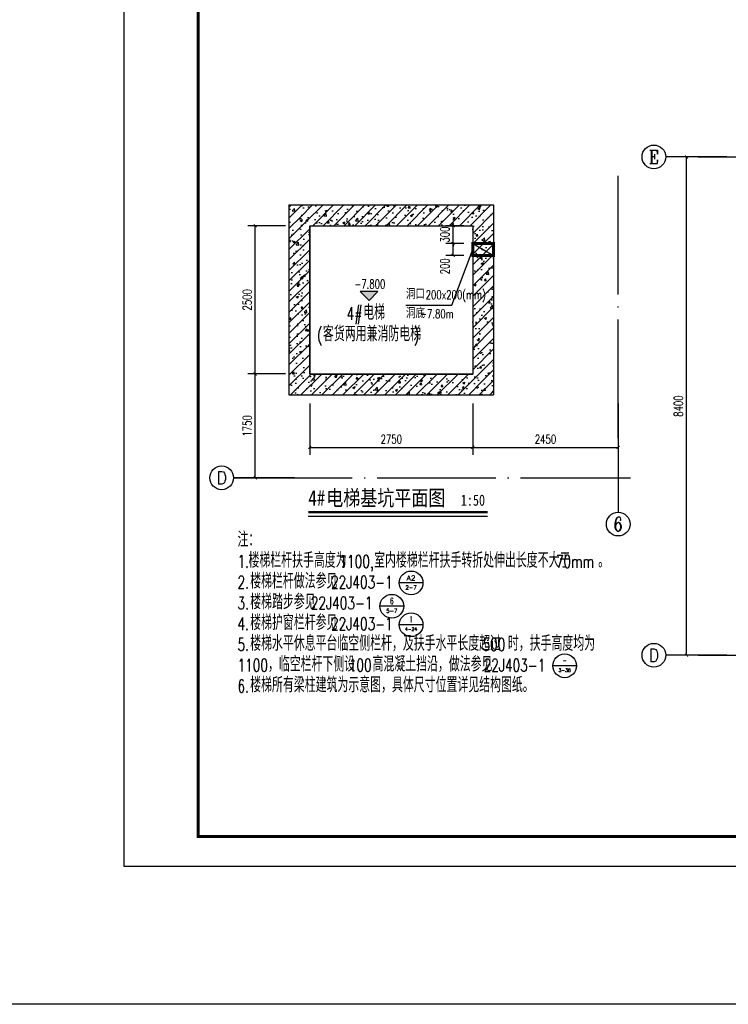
# Model space of a CAD drawing. Extents: x 797781 to 1255204, y 21234 to 1024248.
# Tile 766 of 1056: x 1144402 to 1156347, y 501235 to 517833. Entities that reach past the tile are written whole.
import ezdxf
from ezdxf.enums import TextEntityAlignment as Align

# ---------------------------------------------------------------- set-up
doc = ezdxf.new("R2010")
doc.units = 0
doc.header["$LTSCALE"] = 1000
doc.header["$MEASUREMENT"] = 0
doc.linetypes.add('230303生产综合楼-平面图_t8$0$DOTE', pattern=[2.42, 2, -0.2, 0.02, -0.2])
for name, color, linetype in [('230303生产综合楼-平面图_t8$0$AXIS', 3, 'Continuous'), ('230303生产综合楼-平面图_t8$0$AXIS_TEXT', 7, 'Continuous'), ('230303生产综合楼-平面图_t8$0$DIM_ELEV', 3, 'Continuous'), ('230303生产综合楼-平面图_t8$0$DIM_SYMB', 3, 'Continuous'), ('230303生产综合楼-平面图_t8$0$DOTE', 1, '230303生产综合楼-平面图_t8$0$DOTE'), ('230303生产综合楼-平面图_t8$0$H-楼板留洞', 6, 'Continuous'), ('230303生产综合楼-平面图_t8$0$PUB_DIM', 3, 'Continuous'), ('230303生产综合楼-平面图_t8$0$PUB_HATCH', 8, 'Continuous'), ('230303生产综合楼-平面图_t8$0$PUB_TEXT', 7, 'Continuous'), ('230303生产综合楼-平面图_t8$0$WALL', 40, 'Continuous'), ('AXIS_TEXT', 7, 'Continuous'), ('DIM_IDEN', 3, 'Continuous'), ('PUB_TEXT', 7, 'Continuous'), ('PUB_TITLE', 4, 'Continuous')]:
    doc.layers.add(name, color=color, linetype=linetype)
doc.styles.add('230303生产综合楼-平面图_t8$0$-黑体', font='simhei.ttf', dxfattribs={"width": 0.8})
doc.styles.add('230303生产综合楼-平面图_t8$0$_TCH_AXIS', font='COMPLEX', dxfattribs={"bigfont": 'GBCBIG'})
doc.styles.add('230303生产综合楼-平面图_t8$0$_TCH_DIM', font='SIMPLEX', dxfattribs={"bigfont": 'GBCBIG'})
doc.styles.add('230303生产综合楼-平面图_T8$0$_TCH_DIM_T3', font='SIMPLEX', dxfattribs={"width": 0.705882, "bigfont": 'GBCBIG'})
doc.styles.add('_TCH_LABEL', font='COMPLEX', dxfattribs={"bigfont": 'GBCBIG'})
doc.styles.add('COMPLEX', font='COMPLEX')
doc.dimstyles.new('230303生产综合楼-平面图_T8$0$_TCH_ARCH&&50', dxfattribs={"dimtxt": 148.75, "dimasz": 50, "dimexe": 125, "dimexo": 150, "dimgap": 63.125, "dimtad": 1, "dimdec": 0, "dimzin": 0, "dimdsep": 46, "dimtxsty": '230303生产综合楼-平面图_T8$0$_TCH_DIM_T3', "dimblk": '230303生产综合楼-平面图_t8$0$_ArchTick', "dimcen": 0.09, "dimclrt": 7, "dimazin": 2, "dimtfac": 1, "dimtdec": 0, "dimtix": 1, "dimtmove": 2, "dimatfit": 3, "dimfxl": 1, "dimtolj": 1, "dimtzin": 0, "dimarcsym": 0})
pattern_1 = [(45, (0, 0), (-88.388348, 88.388348), []), (50, (0, 0), (358.63009, -31.37607), [37.5, -412.5]), (355, (0, 0), (-69.37567, 376.09607), [30, -330]), (100.4514, (29.9, -2.6), (289.25469, 344.71977), [31.8701, -350.57106]), (46.1842, (0, 100), (533.62052, -82.7595), [56.25, -618.75]), (96.6356, (44.47, 93.1), (467.33135, 487.05894), [47.80514, -525.8565]), (351.1842, (0, 100), (467.33097, 487.0593), [45, -495]), (21, (50, 75), (298.453526, -201.309445), [37.5, -412.5]), (326, (50, 75), (121.65767, 362.57502), [30, -330]), (71.4514, (74.87, 58.22), (420.11131, 161.26525), [31.8701, -350.57106]), (37.5, (0, 0), (6.079928, 166.446927), [0, -326, 0, -335, 0, -331.25]), (7.5, (0, 0), (131.534769, 197.205856), [0, -191, 0, -318.5, 0, -126.25]), (327.5, (-111.5, 0), (266.911218, -11.277436), [0, -125, 0, -390, 0, -517.5]), (317.5, (-161.5, 0), (291.593085, 50.05249), [0, -162.5, 0, -259, 0, -367.5])]

# ---------------------------------------------------------------- blocks, each defined once
blk = doc.blocks.new('230303生产综合楼-平面图_t8$0$_ArchTick')
at = {"color": 0, "linetype": 'ByBlock', "const_width": 0.3}
blk.add_lwpolyline([(-0.5, -0.5), (0.5, 0.5)], dxfattribs=at)
blk = doc.blocks.new('*D2588')
at = {"layer": '230303生产综合楼-平面图_t8$0$PUB_DIM', "color": 0, "lineweight": -2, "transparency": 16777216}
for p, q in [((1148885, 511860), (1148248, 511860)), ((1148373, 510110), (1148373, 511860)), ((1148885, 510110), (1148248, 510110))]:
    blk.add_line(p, q, dxfattribs=at)
at = {"layer": 'Defpoints', "color": 0, "transparency": 16777216}
for p in [(1148373, 511860), (1149035, 511860), (1149035, 510110)]:
    blk.add_point(p, dxfattribs=at)
at = {"layer": '230303生产综合楼-平面图_t8$0$PUB_DIM', "color": 0, "lineweight": -2, "transparency": 16777216, "xscale": 50, "yscale": 50, "zscale": 50}
for p, rotation in [((1148373, 511860), 90), ((1148373, 510110), 270)]:
    blk.add_blockref('230303生产综合楼-平面图_t8$0$_ArchTick', p, dxfattribs=dict(at, rotation=rotation))
at = {"layer": '230303生产综合楼-平面图_t8$0$PUB_DIM', "color": 7, "transparency": 16777216, "insert": (1148235, 510985), "char_height": 148.8, "attachment_point": 5, "rotation": 90, "style": '230303生产综合楼-平面图_T8$0$_TCH_DIM_T3'}
blk.add_mtext('\\A1;1750', dxfattribs=at)
blk = doc.blocks.new('*D2589')
at = {"layer": '230303生产综合楼-平面图_t8$0$PUB_DIM', "color": 0, "lineweight": -2, "transparency": 16777216}
for p, q in [((1148885, 514360), (1148248, 514360)), ((1148373, 511860), (1148373, 514360)), ((1148885, 511860), (1148248, 511860))]:
    blk.add_line(p, q, dxfattribs=at)
at = {"layer": 'Defpoints', "color": 0, "transparency": 16777216}
for p in [(1148373, 514360), (1149035, 514360), (1149035, 511860)]:
    blk.add_point(p, dxfattribs=at)
at = {"layer": '230303生产综合楼-平面图_t8$0$PUB_DIM', "color": 0, "lineweight": -2, "transparency": 16777216, "xscale": 50, "yscale": 50, "zscale": 50}
for p, rotation in [((1148373, 514360), 90), ((1148373, 511860), 270)]:
    blk.add_blockref('230303生产综合楼-平面图_t8$0$_ArchTick', p, dxfattribs=dict(at, rotation=rotation))
at = {"layer": '230303生产综合楼-平面图_t8$0$PUB_DIM', "color": 7, "transparency": 16777216, "insert": (1148235, 513110), "char_height": 148.8, "attachment_point": 5, "rotation": 90, "style": '230303生产综合楼-平面图_T8$0$_TCH_DIM_T3'}
blk.add_mtext('\\A1;2500', dxfattribs=at)
blk = doc.blocks.new('*D2590')
at = {"layer": '230303生产综合楼-平面图_t8$0$PUB_DIM', "color": 0, "lineweight": -2, "transparency": 16777216}
for p, q in [((1151891, 514060), (1151583, 514060)), ((1151708, 513860), (1151708, 514060)), ((1151891, 513860), (1151583, 513860))]:
    blk.add_line(p, q, dxfattribs=at)
at = {"layer": 'Defpoints', "color": 0, "transparency": 16777216}
for p in [(1151708, 514060), (1152041, 514060), (1152041, 513860)]:
    blk.add_point(p, dxfattribs=at)
at = {"layer": '230303生产综合楼-平面图_t8$0$PUB_DIM', "color": 0, "lineweight": -2, "transparency": 16777216, "xscale": 50, "yscale": 50, "zscale": 50}
for p, rotation in [((1151708, 514060), 90), ((1151708, 513860), 270)]:
    blk.add_blockref('230303生产综合楼-平面图_t8$0$_ArchTick', p, dxfattribs=dict(at, rotation=rotation))
at = {"layer": '230303生产综合楼-平面图_t8$0$PUB_DIM', "color": 7, "transparency": 16777216, "insert": (1151570, 513675), "char_height": 148.8, "attachment_point": 5, "rotation": 90, "style": '230303生产综合楼-平面图_T8$0$_TCH_DIM_T3'}
blk.add_mtext('\\A1;200', dxfattribs=at)
blk = doc.blocks.new('*D2591')
at = {"layer": '230303生产综合楼-平面图_t8$0$PUB_DIM', "color": 0, "lineweight": -2, "transparency": 16777216}
for p, q in [((1151708, 514360), (1151708, 514410)), ((1151891, 514360), (1151583, 514360)), ((1151708, 514060), (1151708, 514360)), ((1151891, 514060), (1151583, 514060)), ((1151708, 514060), (1151708, 514010))]:
    blk.add_line(p, q, dxfattribs=at)
at = {"layer": 'Defpoints', "color": 0, "transparency": 16777216}
for p in [(1151708, 514360), (1152041, 514360), (1152041, 514060)]:
    blk.add_point(p, dxfattribs=at)
at = {"layer": '230303生产综合楼-平面图_t8$0$PUB_DIM', "color": 0, "lineweight": -2, "transparency": 16777216, "xscale": 50, "yscale": 50, "zscale": 50}
for p, rotation in [((1151708, 514360), 270), ((1151708, 514060), 90)]:
    blk.add_blockref('230303生产综合楼-平面图_t8$0$_ArchTick', p, dxfattribs=dict(at, rotation=rotation))
at = {"layer": '230303生产综合楼-平面图_t8$0$PUB_DIM', "color": 7, "transparency": 16777216, "insert": (1151570, 514210), "char_height": 148.8, "attachment_point": 5, "rotation": 90, "style": '230303生产综合楼-平面图_T8$0$_TCH_DIM_T3'}
blk.add_mtext('\\A1;300', dxfattribs=at)
blk = doc.blocks.new('*D2592')
at = {"layer": '230303生产综合楼-平面图_t8$0$PUB_DIM', "color": 0, "lineweight": -2, "transparency": 16777216}
for p, q in [((1152041, 511360), (1152041, 510498)), ((1154491, 511360), (1154491, 510498)), ((1152041, 510623), (1154491, 510623))]:
    blk.add_line(p, q, dxfattribs=at)
at = {"layer": 'Defpoints', "color": 0, "transparency": 16777216}
for p in [(1152041, 511510), (1154491, 511510), (1154491, 510623)]:
    blk.add_point(p, dxfattribs=at)
at = {"layer": '230303生产综合楼-平面图_t8$0$PUB_DIM', "color": 0, "lineweight": -2, "transparency": 16777216, "xscale": 50, "yscale": 50, "zscale": 50, "rotation": 180}
blk.add_blockref('230303生产综合楼-平面图_t8$0$_ArchTick', (1152041, 510623), dxfattribs=at)
at = {"layer": '230303生产综合楼-平面图_t8$0$PUB_DIM', "color": 0, "lineweight": -2, "transparency": 16777216, "xscale": 50, "yscale": 50, "zscale": 50}
blk.add_blockref('230303生产综合楼-平面图_t8$0$_ArchTick', (1154491, 510623), dxfattribs=at)
at = {"layer": '230303生产综合楼-平面图_t8$0$PUB_DIM', "color": 7, "transparency": 16777216, "insert": (1153266, 510760), "char_height": 148.8, "attachment_point": 5, "style": '230303生产综合楼-平面图_T8$0$_TCH_DIM_T3'}
blk.add_mtext('\\A1;2450', dxfattribs=at)
blk = doc.blocks.new('*D2593')
at = {"layer": '230303生产综合楼-平面图_t8$0$PUB_DIM', "color": 0, "lineweight": -2, "transparency": 16777216}
for p, q in [((1149291, 511360), (1149291, 510498)), ((1152041, 511360), (1152041, 510498)), ((1149291, 510623), (1152041, 510623))]:
    blk.add_line(p, q, dxfattribs=at)
at = {"layer": 'Defpoints', "color": 0, "transparency": 16777216}
for p in [(1149291, 511510), (1152041, 511510), (1152041, 510623)]:
    blk.add_point(p, dxfattribs=at)
at = {"layer": '230303生产综合楼-平面图_t8$0$PUB_DIM', "color": 0, "lineweight": -2, "transparency": 16777216, "xscale": 50, "yscale": 50, "zscale": 50, "rotation": 180}
blk.add_blockref('230303生产综合楼-平面图_t8$0$_ArchTick', (1149291, 510623), dxfattribs=at)
at = {"layer": '230303生产综合楼-平面图_t8$0$PUB_DIM', "color": 0, "lineweight": -2, "transparency": 16777216, "xscale": 50, "yscale": 50, "zscale": 50}
blk.add_blockref('230303生产综合楼-平面图_t8$0$_ArchTick', (1152041, 510623), dxfattribs=at)
at = {"layer": '230303生产综合楼-平面图_t8$0$PUB_DIM', "color": 7, "transparency": 16777216, "insert": (1150666, 510760), "char_height": 148.8, "attachment_point": 5, "style": '230303生产综合楼-平面图_T8$0$_TCH_DIM_T3'}
blk.add_mtext('\\A1;2750', dxfattribs=at)
blk = doc.blocks.new('_AXISO')
blk.add_circle((0, 0), 0.5)
at = {"layer": 'AXIS_TEXT', "style": 'COMPLEX', "width": 1.041667}
blk.add_attdef('A', text='', height=0.56, dxfattribs=at).set_placement((-0.25, -0.28), (0.25, -0.28), align=Align.FIT)
blk = doc.blocks.new('*D3529')
at = {"layer": '230303生产综合楼-平面图_t8$0$AXIS', "color": 0, "lineweight": -2, "transparency": 16777216}
for p, q in [((1156172, 515519), (1155518, 515519)), ((1155643, 507119), (1155643, 515519)), ((1156172, 507119), (1155518, 507119))]:
    blk.add_line(p, q, dxfattribs=at)
at = {"layer": 'Defpoints', "color": 0, "transparency": 16777216}
for p in [(1155643, 515519), (1156322, 515519), (1156322, 507119)]:
    blk.add_point(p, dxfattribs=at)
at = {"layer": '230303生产综合楼-平面图_t8$0$AXIS', "color": 0, "lineweight": -2, "transparency": 16777216, "xscale": 50, "yscale": 50, "zscale": 50}
for p, rotation in [((1155643, 515519), 90), ((1155643, 507119), 270)]:
    blk.add_blockref('230303生产综合楼-平面图_t8$0$_ArchTick', p, dxfattribs=dict(at, rotation=rotation))
at = {"layer": '230303生产综合楼-平面图_t8$0$AXIS', "color": 7, "transparency": 16777216, "insert": (1155506, 511319), "char_height": 148.8, "attachment_point": 5, "rotation": 90, "style": '230303生产综合楼-平面图_T8$0$_TCH_DIM_T3'}
blk.add_mtext('\\A1;8400', dxfattribs=at)

msp = doc.modelspace()

# ---------------------------------------------------------------- hatches: boundary and pattern name
at = {"layer": '230303生产综合楼-平面图_t8$0$DIM_ELEV'}
msp.add_hatch(color=256, dxfattribs=at).paths.add_polyline_path([(1150291.4, 513099.4), (1150441.4, 513249.4), (1150141.4, 513249.4)])
at = {"layer": '230303生产综合楼-平面图_t8$0$PUB_HATCH'}
h = msp.add_hatch(dxfattribs=at)
h.set_pattern_fill('钢筋混凝土', color=256, scale=50, style=0)
h.set_pattern_definition(pattern_1)
h.paths.add_polyline_path([(1148941.1, 514709.8), (1149291.1, 514359.8), (1152041.1, 514359.8), (1152391.1, 514709.8)])
h = msp.add_hatch(dxfattribs=at)
h.set_pattern_fill('钢筋混凝土', color=256, scale=50, style=0)
h.set_pattern_definition(pattern_1)
h.paths.add_polyline_path([(1149291.1, 514359.8), (1148941.1, 514709.8), (1148941.1, 511509.8), (1149291.1, 511859.8)])
h = msp.add_hatch(dxfattribs=at)
h.set_pattern_fill('钢筋混凝土', color=256, scale=50, style=0)
h.set_pattern_definition(pattern_1)
h.paths.add_polyline_path([(1152391.1, 514709.8), (1152041.1, 514359.8), (1152041.1, 511859.8), (1152391.1, 511509.8)])
h = msp.add_hatch(dxfattribs=at)
h.set_pattern_fill('钢筋混凝土', color=256, scale=50, style=0)
h.set_pattern_definition(pattern_1)
h.paths.add_polyline_path([(1149291.1, 511859.8), (1148941.1, 511509.8), (1152391.1, 511509.8), (1152041.1, 511859.8)])

# ---------------------------------------------------------------- linework, layer by layer
msp.add_lwpolyline([(1067669.1, 809055.4), (1255204.1, 809055.4), (1255204.1, 501234.7), (1067669.1, 501234.7)], close=True)
at = {"color": 6, "const_width": 50}
msp.add_lwpolyline([(1152041.1, 514059.8), (1152391.1, 514059.8), (1152391.1, 513859.8), (1152041.1, 513859.8)], close=True, dxfattribs=at)
at = {"color": 6}
msp.add_lwpolyline([(1152041.1, 514059.8), (1152391.1, 513859.8)], dxfattribs=at)
at = {"layer": '230303生产综合楼-平面图_t8$0$AXIS'}
for p, q in [((1156322.1, 515519), (1155293.2, 515519)), ((1154491.1, 510558.2), (1154491.1, 509529.3)), ((1149035.2, 510109.8), (1148006.3, 510109.8)), ((1156322.1, 507119), (1155293.2, 507119))]:
    msp.add_line(p, q, dxfattribs=at)
at = {"layer": '230303生产综合楼-平面图_t8$0$DIM_ELEV'}
for p, q in [((1150291.4, 513099.4), (1150141.4, 513249.4)), ((1150441.4, 513249.4), (1150141.4, 513249.4)), ((1150291.4, 513099.4), (1150441.4, 513249.4))]:
    msp.add_line(p, q, dxfattribs=at)
at = {"layer": '230303生产综合楼-平面图_t8$0$DIM_SYMB'}
for points in [[(1150912.6, 513019.2), (1151684.5, 513019.2), (1152041.1, 513959.8)], [(1149267.1, 509461), (1152290.2, 509461)]]:
    msp.add_lwpolyline(points, dxfattribs=at)
at = {"layer": '230303生产综合楼-平面图_t8$0$DIM_SYMB', "const_width": 35}
msp.add_lwpolyline([(1149267.1, 509531), (1152290.2, 509531)], dxfattribs=at)
at = {"layer": '230303生产综合楼-平面图_t8$0$DOTE'}
for p, q in [((1155840.7, 515519), (1166994.9, 515519)), ((1154491.1, 510778.7), (1154491.1, 515299.3)), ((1148006.3, 510109.8), (1154700.1, 510109.8)), ((1155840.7, 507119), (1166994.9, 507119))]:
    msp.add_line(p, q, dxfattribs=at)
at = {"layer": '230303生产综合楼-平面图_t8$0$H-楼板留洞'}
msp.add_lwpolyline([(1149291.1, 514359.8), (1152041.1, 514359.8), (1152041.1, 511859.8), (1149291.1, 511859.8)], close=True, dxfattribs=at)
at = {"layer": '230303生产综合楼-平面图_t8$0$WALL'}
for p, q in [((1148941.1, 514709.8), (1152391.1, 514709.8)), ((1148941.1, 514709.8), (1148941.1, 511509.8)), ((1152391.1, 514709.8), (1152391.1, 511509.8)), ((1149291.1, 514359.8), (1152041.1, 514359.8)), ((1149291.1, 514359.8), (1149291.1, 511859.8)), ((1152041.1, 514359.8), (1152041.1, 511859.8)), ((1149291.1, 511859.8), (1152041.1, 511859.8)), ((1148941.1, 511509.8), (1152391.1, 511509.8))]:
    msp.add_line(p, q, dxfattribs=at)
at = {"layer": 'DIM_IDEN'}
for p, q in [((1151200.2, 508337.9), (1150800.2, 508337.9)), ((1150874.9, 507945.2), (1150474.9, 507945.2)), ((1151200.2, 507632.8), (1150800.2, 507632.8)), ((1153788.1, 506940.5), (1153388.1, 506940.5))]:
    msp.add_line(p, q, dxfattribs=at)
for centre in [(1151000.2, 508337.9), (1150674.9, 507945.2), (1151000.2, 507632.8), (1153588.1, 506940.5)]:
    msp.add_circle(centre, 200, dxfattribs=at)
at = {"layer": 'PUB_TITLE'}
msp.add_lwpolyline([(1146159.4, 503563.1), (1188209.4, 503563.1), (1188209.4, 533263.1), (1146159.4, 533263.1)], close=True, dxfattribs=at)
at = {"layer": 'PUB_TITLE', "const_width": 50}
msp.add_lwpolyline([(1147409.4, 504063.1), (1187709.4, 504063.1), (1187709.4, 532763.1), (1147409.4, 532763.1)], close=True, dxfattribs=at)

# ---------------------------------------------------------------- block references
at = {"layer": '230303生产综合楼-平面图_t8$0$AXIS'}
ref = msp.add_blockref('_AXISO', (1155093.2, 515519), dxfattribs=dict(at, xscale=400, yscale=400, zscale=400))
ref.add_attrib('A', 'E', dxfattribs={"layer": '230303生产综合楼-平面图_t8$0$AXIS_TEXT', "ltscale": 2, "height": 222.7, "style": '230303生产综合楼-平面图_t8$0$_TCH_AXIS'}).set_placement((1155008.4, 515407.6), (1155178.1, 515407.6), align=Align.FIT)
ref = msp.add_blockref('_AXISO', (1147806.3, 510109.8), dxfattribs=dict(at, xscale=400, yscale=400, zscale=400))
ref.add_attrib('A', 'D', dxfattribs={"layer": '230303生产综合楼-平面图_t8$0$AXIS_TEXT', "ltscale": 2, "height": 217.6, "style": '230303生产综合楼-平面图_t8$0$_TCH_AXIS'}).set_placement((1147718.2, 510001), (1147894.4, 510001), align=Align.FIT)
ref = msp.add_blockref('_AXISO', (1154491.1, 509329.3), dxfattribs=dict(at, xscale=400, yscale=400, zscale=400))
ref.add_attrib('A', '6', dxfattribs={"layer": '230303生产综合楼-平面图_t8$0$AXIS_TEXT', "ltscale": 2, "height": 233, "style": '230303生产综合楼-平面图_t8$0$_TCH_AXIS'}).set_placement((1154413.5, 509212.8), (1154568.8, 509212.8), align=Align.FIT)
ref = msp.add_blockref('_AXISO', (1155093.2, 507119), dxfattribs=dict(at, xscale=400, yscale=400, zscale=400))
ref.add_attrib('A', 'D', dxfattribs={"layer": '230303生产综合楼-平面图_t8$0$AXIS_TEXT', "ltscale": 2, "height": 217.6, "style": '230303生产综合楼-平面图_t8$0$_TCH_AXIS'}).set_placement((1155005.1, 507010.2), (1155181.3, 507010.2), align=Align.FIT)

# ---------------------------------------------------------------- texts
at = {"layer": '230303生产综合楼-平面图_t8$0$PUB_TEXT', "style": '230303生产综合楼-平面图_t8$0$_TCH_DIM', "width": 0.705882}
for s, height, p in [('-7.800', 148.75, (1150042.6, 513301.9)), ('200x200(mm)', 148.75, (1151245.9, 513121.3)), ('4#', 212.5, (1149913.8, 512772.2)), ('-7.80m', 148.75, (1151150.9, 512799.1)), ('(', 212.5, (1149413.9, 512411.3)), (')', 212.5, (1151045.8, 512411.3)), ('1.', 212.5, (1148073, 508593.2)), ('1100,', 212.5, (1149790.7, 508593.2)), ('70mm', 212.5, (1153440.2, 508593.2)), ('2.', 212.5, (1148073, 508243.2)), ('22J403-1', 212.5, (1149649, 508243.2)), ('3.', 212.5, (1148073, 507893.2)), ('22J403-1', 212.5, (1149308.6, 507893.2)), ('4.', 212.5, (1148073, 507543.2)), ('22J403-1', 212.5, (1149649, 507543.2)), ('5.', 212.5, (1148073, 507193.2)), ('500', 212.5, (1152202.2, 507193.2)), ('1100', 212.5, (1148073, 506843.2)), ('100', 212.5, (1149949, 506843.2)), ('22J403-1', 212.5, (1152221.4, 506843.2)), ('6.', 212.5, (1148073, 506493.2))]:
    msp.add_text(s, height=height, dxfattribs=at).set_placement(p)
at = {"layer": '230303生产综合楼-平面图_t8$0$PUB_TEXT', "style": '230303生产综合楼-平面图_t8$0$_TCH_DIM'}
for s, height, p in [('洞口', 178.72, (1150912.6, 513121.3)), ('电梯', 255.32, (1150192.4, 512772.2)), ('洞底', 178.72, (1150912.6, 512799.1)), ('客货两用兼消防电梯', 255.32, (1149513.9, 512411.3)), ('注：', 255.32, (1148073, 508943.2)), ('楼梯栏杆扶手高度为', 255.32, (1148258.7, 508593.2)), ('室内楼梯栏杆扶手转折处伸出长度不大于', 255.319, (1150376.4, 508593.2)), ('。', 255.3, (1154154.5, 508593.2)), ('楼梯栏杆做法参见', 255.32, (1148287.3, 508243.2)), ('楼梯踏步参见', 255.32, (1148287.3, 507893.2)), ('楼梯护窗栏杆参见', 255.32, (1148287.3, 507543.2)), ('楼梯水平休息平台临空侧栏杆，及扶手水平长度超过', 255.319, (1148287.3, 507193.2)), ('时，扶手高度均为', 255.32, (1152630.8, 507193.2)), ('，临空栏杆下侧设', 255.32, (1148587.3, 506843.2)), ('高混凝土挡沿，做法参见', 255.319, (1150349, 506843.2)), ('楼梯所有梁柱建筑为示意图，具体尺寸位置详见结构图纸。', 255.319, (1148287.3, 506493.2))]:
    msp.add_text(s, height=height, dxfattribs=at).set_placement(p)
at = {"layer": 'PUB_TEXT', "style": '230303生产综合楼-平面图_t8$0$-黑体', "width": 0.8}
for s, height, p in [('4#', 262.87, (1149267.1, 509639.4)), ('电梯基坑平面图', 262.87, (1149569.6, 509639.4)), ('1:50', 187.76, (1151837.7, 509639.4))]:
    msp.add_text(s, height=height, dxfattribs=at).set_placement(p)
at = {"layer": 'PUB_TEXT', "style": '_TCH_LABEL'}
for s, height, p, p2 in [('A2', 86.05, (1150926.4, 508377.9), (1151073.9, 508377.9)), ('2-7', 66.56, (1150905.1, 508227.6), (1151095.3, 508227.6)), ('6', 105, (1150642.4, 507982.2), (1150707.4, 507982.2)), ('5-7', 66.56, (1150579.9, 507834.9), (1150770, 507834.9)), ('1', 108.5, (1150987.3, 507669.2), (1151013.1, 507669.2)), ('4-24', 54.05, (1150895.9, 507532.1), (1151104.4, 507532.1)), ('3-36', 55.07, (1153484.5, 506839), (1153691.6, 506839))]:
    msp.add_text(s, height=height, dxfattribs=at).set_placement(p, p2, align=Align.FIT)
at = {"layer": 'PUB_TEXT', "style": '_TCH_LABEL', "width": 0.777778}
msp.add_text('-', height=104.4, dxfattribs=at).set_placement((1153553.3, 506977.5), (1153622.9, 506977.5), align=Align.FIT)

# ---------------------------------------------------------------- dimensions: what is measured, and where the dimension line sits
at = {"layer": '230303生产综合楼-平面图_t8$0$AXIS'}
dim = msp.add_aligned_dim(p1=(1156322.1, 507119), p2=(1156322.1, 515519), distance=678.9, dimstyle='230303生产综合楼-平面图_T8$0$_TCH_ARCH&&50', dxfattribs=at)
dim.commit()
dim.dimension.update_dxf_attribs({"geometry": '*D3529', "text_midpoint": (1155505.7, 511319)})
at = {"layer": '230303生产综合楼-平面图_t8$0$PUB_DIM'}
for p1, p2, distance, picture, middle in [((1149035.2, 511859.8), (1149035.2, 514359.8), 662.6, '*D2589', (1148235.1, 513109.8)), ((1152041.1, 514059.8), (1152041.1, 514359.8), 333.2, '*D2591', (1151570.4, 514209.8)), ((1149035.2, 510109.8), (1149035.2, 511859.8), 662.6, '*D2588', (1148235.1, 510984.8)), ((1149291.1, 511509.8), (1152041.1, 511509.8), -886.8, '*D2593', (1150666.1, 510760.5)), ((1152041.1, 511509.8), (1154491.1, 511509.8), -886.8, '*D2592', (1153266.1, 510760.5))]:
    dim = msp.add_aligned_dim(p1=p1, p2=p2, distance=distance, dimstyle='230303生产综合楼-平面图_T8$0$_TCH_ARCH&&50', dxfattribs=at)
    dim.commit()
    dim.dimension.update_dxf_attribs({"geometry": picture, "text_midpoint": middle})
dim = msp.add_linear_dim(base=(1151707.9, 514059.8), p1=(1152041.1, 513859.8), p2=(1152041.1, 514059.8), angle=90.00003, dimstyle='230303生产综合楼-平面图_T8$0$_TCH_ARCH&&50', dxfattribs=at)
dim.commit()
dim.dimension.update_dxf_attribs({"geometry": '*D2590', "text_midpoint": (1151570.4, 513674.8), "dimtype": 161})

doc.saveas('drawing.dxf')
